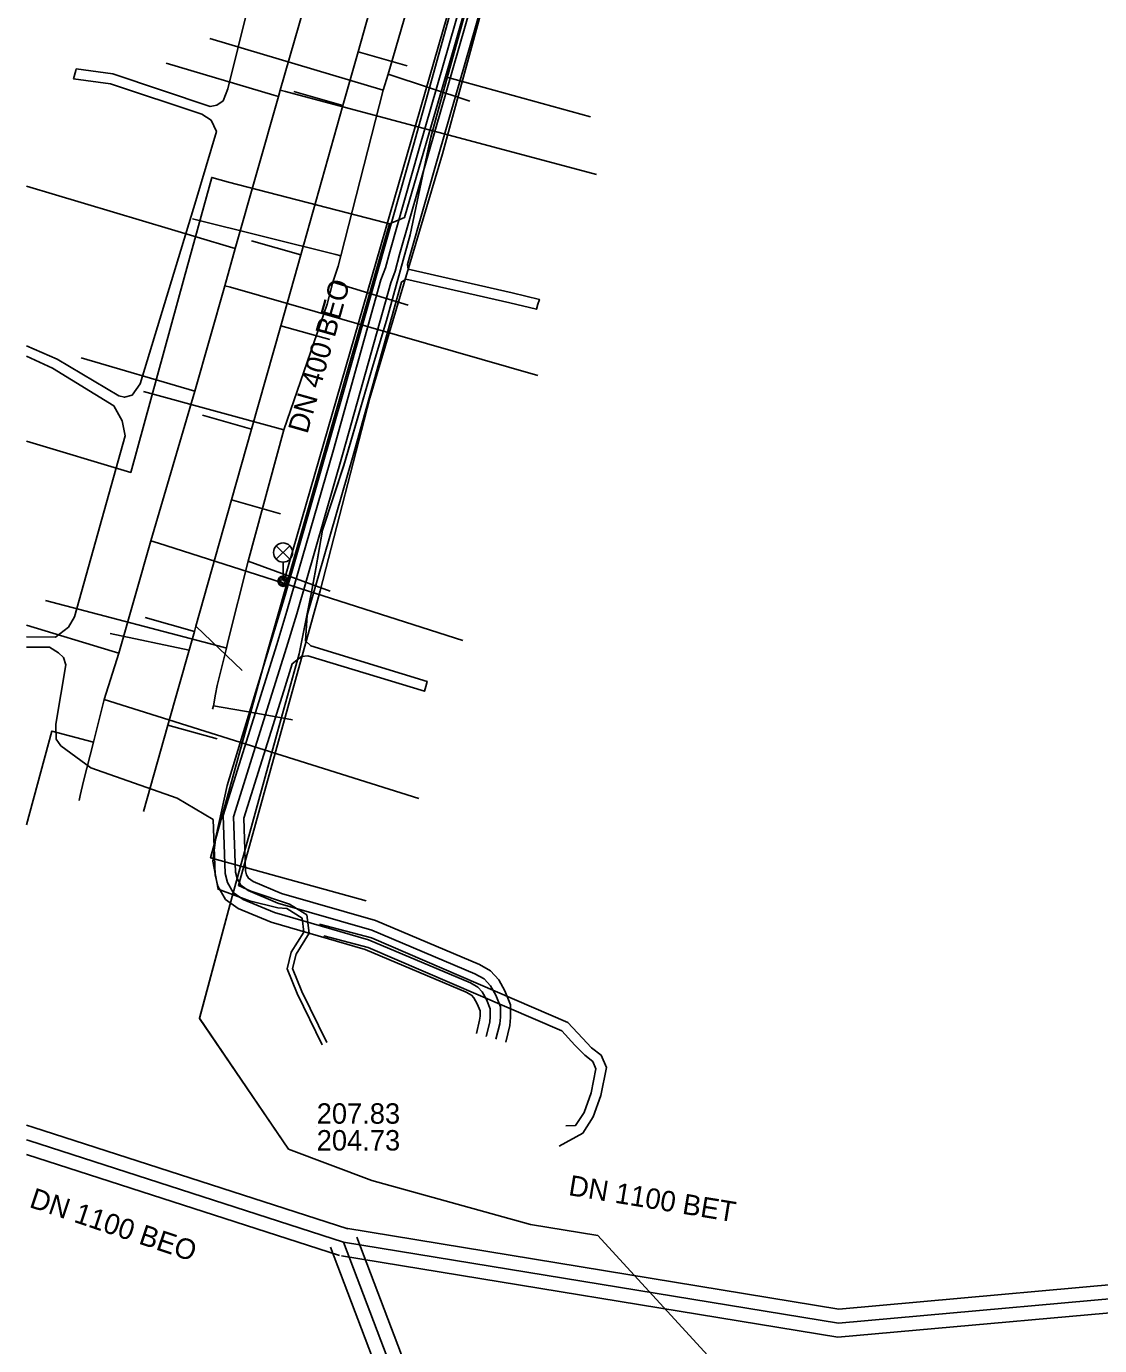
# Model space of a CAD drawing. Extents: x -595540 to -593988, y -1160850 to -1159202.
# Drawn here: x -595539.6 to -595497.5, y -1159309.6 to -1159257.9 of the extents above; entities that cross this region are included whole.
import ezdxf

# ---------------------------------------------------------------- set-up
doc = ezdxf.new("R2010")
doc.units = 0
for name, color, linetype in [('BVK-JEDNOTNA_popisy', 7, 'Continuous'), ('BVK-JEDNOTNA_trasa sítě', 7, 'Continuous'), ('BVK-JEDNOTNA_trasa sítě obvodem', 7, 'Continuous'), ('BVK-VODOVOD_trasa sítě', 7, 'Continuous'), ('CETIN_kabel podzemní', 7, 'Continuous'), ('DESTOVA_trasa neprovozované sítě', 7, 'Continuous'), ('EON-NN_kabel', 7, 'Continuous'), ('EON-SDEL_kabel', 7, 'Continuous'), ('EON-VN_kabel', 7, 'Continuous'), ('EON-VN_kabel zrušené sítě', 7, 'Continuous'), ('INNOGY-STL_trasa sítě', 7, 'Continuous'), ('JEDNOTNA_trasa neprovozované sítě', 7, 'Continuous'), ('QUANTCOM_kabel', 7, 'Continuous'), ('TSB_kabel VO', 7, 'Continuous'), ('TSB_lampy VO', 7, 'Continuous')]:
    doc.layers.add(name, color=color, linetype=linetype)

msp = doc.modelspace()

# ---------------------------------------------------------------- linework, layer by layer
at = {"layer": 'BVK-JEDNOTNA_popisy'}
msp.add_line((-595528.198, -1159301.025), (-595528.198, -1159301.025), dxfattribs=at)
at = {"layer": 'BVK-JEDNOTNA_trasa sítě'}
for p, q in [((-595539.489, -1159301.563), (-595539.58, -1159301.536)), ((-595527.141, -1159305.54), (-595539.489, -1159301.563))]:
    msp.add_line(p, q, dxfattribs=at)
for points in [[(-595534.986, -1159288.666), (-595534.029, -1159285.279), (-595533.2, -1159282.343), (-595532.993, -1159281.612), (-595532.933, -1159281.4), (-595531.536, -1159276.454), (-595530.753, -1159273.682), (-595529.609, -1159269.631), (-595528.823, -1159266.85), (-595527.17, -1159260.999), (-595526.577, -1159258.901), (-595525.194, -1159254.003), (-595524.093, -1159250.105), (-595524.009, -1159249.807), (-595522.669, -1159245.064)], [(-595495.724, -1159387.749), (-595496.13, -1159387.203), (-595527.141, -1159305.54)], [(-595493.481, -1159307.439), (-595507.743, -1159308.716), (-595527.141, -1159305.54)]]:
    msp.add_lwpolyline(points, dxfattribs=at)
at = {"layer": 'BVK-JEDNOTNA_trasa sítě obvodem'}
for p, q in [((-595539.58, -1159300.961), (-595539.331, -1159301.036)), ((-595539.32, -1159301.039), (-595526.972, -1159305.016)), ((-595539.58, -1159302.112), (-595527.31, -1159306.064))]:
    msp.add_line(p, q, dxfattribs=at)
for points in [[(-595527.052, -1159304.997), (-595507.723, -1159308.162), (-595493.53, -1159306.891)], [(-595526.627, -1159305.345), (-595495.644, -1159386.936), (-595495.283, -1159387.42)], [(-595527.655, -1159305.735), (-595496.617, -1159387.47), (-595496.165, -1159388.077)], [(-595527.23, -1159306.083), (-595507.763, -1159309.27), (-595493.432, -1159307.986)]]:
    msp.add_lwpolyline(points, dxfattribs=at)
at = {"layer": 'BVK-VODOVOD_trasa sítě'}
msp.add_line((-595532.98, -1159272.19), (-595537.435, -1159270.886), dxfattribs=at)
for points in [[(-595513.447, -1159204.13), (-595515.35, -1159210.8), (-595517.43, -1159218.05), (-595519.506, -1159225.181), (-595520.23, -1159227.71), (-595521.197, -1159231.01), (-595522.59, -1159235.92), (-595523.347, -1159238.608), (-595523.97, -1159240.71), (-595524.66, -1159243.07), (-595525.95, -1159247.56), (-595527.01, -1159251.34), (-595529.63, -1159260.4), (-595529.69, -1159260.65), (-595531.4, -1159266.6), (-595531.796, -1159268.063), (-595532.98, -1159272.19), (-595534.698, -1159278.064), (-595535.96, -1159282.465), (-595536.524, -1159284.279), (-595536.948, -1159285.95), (-595537.34, -1159287.48)], [(-595529.69, -1159260.65), (-595529.873, -1159260.595), (-595534.093, -1159259.341)], [(-595529.63, -1159260.4), (-595529.425, -1159260.453), (-595517.226, -1159263.699)], [(-595531.4, -1159266.6), (-595531.622, -1159266.537), (-595539.58, -1159264.164)], [(-595531.796, -1159268.063), (-595531.575, -1159268.124), (-595519.526, -1159271.579)], [(-595534.698, -1159278.064), (-595534.402, -1159278.154), (-595522.469, -1159281.963)], [(-595535.96, -1159282.465), (-595536.216, -1159282.385), (-595539.58, -1159281.36)], [(-595536.524, -1159284.279), (-595536.315, -1159284.344), (-595524.196, -1159288.155)], [(-595536.948, -1159285.95), (-595538.579, -1159285.512), (-595539.58, -1159289.182)], [(-595537.339, -1159287.479), (-595537.47, -1159288.04), (-595537.514, -1159288.24)]]:
    msp.add_lwpolyline(points, dxfattribs=at)
at = {"layer": 'CETIN_kabel podzemní'}
for points in [[(-595530.11, -1159286.93), (-595529.99, -1159286.5), (-595529.73, -1159285.54), (-595528.89, -1159282.49), (-595528.41, -1159280.13), (-595528.23, -1159279.15), (-595527.97, -1159277.64), (-595527.13, -1159275.1), (-595525.98, -1159271.16), (-595525.46, -1159269.43), (-595524.53, -1159266.07), (-595523.83, -1159262.71), (-595523.72, -1159262.24), (-595523.22, -1159260.38), (-595521.95, -1159255.8), (-595521.3, -1159253.66), (-595520.97, -1159252.41), (-595520.49, -1159250.55), (-595520.32, -1159250)], [(-595522.81, -1159258.71), (-595520.33, -1159250)], [(-595523.15, -1159259.88), (-595522.81, -1159258.71)], [(-595525.35, -1159265.64), (-595524.76, -1159265.39), (-595523.15, -1159259.88)], [(-595523.15, -1159259.88), (-595517.47, -1159261.44)], [(-595539.58, -1159274.16), (-595535.49, -1159275.38), (-595533.39, -1159267.75), (-595532.31, -1159263.82), (-595531.65, -1159264), (-595525.84, -1159265.51), (-595525.35, -1159265.64)], [(-595525.35, -1159265.64), (-595530.15, -1159282.49), (-595532.36, -1159290.48), (-595526.26, -1159292.16)], [(-595533.83, -1159335.44), (-595522.86, -1159328.99), (-595519.84, -1159327.4), (-595518.93, -1159327.23), (-595517.79, -1159326.11), (-595515.32, -1159325.18), (-595511.67, -1159322.84), (-595507.34, -1159320.66), (-595511.67, -1159313.41), (-595512.59, -1159310.28), (-595517.18, -1159305.28), (-595519.82, -1159304.85), (-595526.04, -1159303.13), (-595529.3, -1159301.9), (-595532.79, -1159296.77), (-595531.51, -1159292), (-595530.71, -1159289.11), (-595530.11, -1159286.93)]]:
    msp.add_lwpolyline(points, dxfattribs=at)
at = {"layer": 'DESTOVA_trasa neprovozované sítě'}
for p, q in [((-595536.29, -1159281.69), (-595533.2, -1159282.343)), ((-595531.12, -1159283.14), (-595532.933, -1159281.4))]:
    msp.add_line(p, q, dxfattribs=at)
at = {"layer": 'EON-NN_kabel'}
for points in [[(-595530.097, -1159253.964), (-595531.68, -1159260.346), (-595531.871, -1159260.821), (-595532.118, -1159260.986), (-595532.368, -1159261.035), (-595536.185, -1159259.761), (-595537.628, -1159259.566)], [(-595520.787, -1159297.706), (-595520.624, -1159297.051), (-595520.594, -1159296.74), (-595520.594, -1159296.238), (-595520.817, -1159295.688), (-595521.052, -1159295.26), (-595521.381, -1159294.907), (-595521.815, -1159294.662), (-595525.897, -1159292.934), (-595529.584, -1159291.874), (-595530.684, -1159291.415), (-595530.865, -1159291.284), (-595530.946, -1159291.146), (-595530.984, -1159290.989), (-595531.058, -1159288.933), (-595529.49, -1159283.943), (-595529.156, -1159282.876), (-595528.789, -1159282.597), (-595528.541, -1159282.562), (-595523.975, -1159283.954), (-595523.924, -1159283.772), (-595523.866, -1159283.568), (-595528.424, -1159282.179), (-595528.641, -1159281.978), (-595528.576, -1159280.969), (-595526.772, -1159274.71), (-595524.871, -1159267.918), (-595524.697, -1159267.806), (-595520.628, -1159268.732), (-595519.586, -1159268.984), (-595519.525, -1159268.784), (-595519.469, -1159268.602), (-595520.536, -1159268.342), (-595524.609, -1159267.416), (-595524.638, -1159267.229), (-595524.562, -1159266.946), (-595523.41, -1159262.903), (-595520.932, -1159254.29)], [(-595521.554, -1159297.478), (-595521.415, -1159296.915), (-595521.394, -1159296.701), (-595521.394, -1159296.394), (-595521.541, -1159296.032), (-595521.705, -1159295.732), (-595521.881, -1159295.543), (-595522.168, -1159295.382), (-595526.165, -1159293.69), (-595529.849, -1159292.63), (-595531.077, -1159292.118), (-595531.47, -1159291.835), (-595531.697, -1159291.447), (-595531.78, -1159291.098), (-595531.862, -1159288.822), (-595530.254, -1159283.703), (-595529.759, -1159282.127), (-595529.364, -1159280.812), (-595527.542, -1159274.492), (-595525.678, -1159267.831), (-595525.503, -1159267.367), (-595525.334, -1159266.732), (-595524.18, -1159262.683), (-595521.829, -1159254.513)], [(-595521.442, -1159254.616), (-595523.795, -1159262.793), (-595524.948, -1159266.839), (-595525.122, -1159267.489), (-595525.297, -1159267.955), (-595527.157, -1159274.601), (-595528.98, -1159280.925), (-595529.377, -1159282.244), (-595529.872, -1159283.823), (-595531.46, -1159288.877), (-595531.382, -1159291.044), (-595531.321, -1159291.297), (-595531.168, -1159291.559), (-595530.881, -1159291.766), (-595529.717, -1159292.252), (-595526.031, -1159293.312), (-595521.992, -1159295.022), (-595521.631, -1159295.225), (-595521.379, -1159295.496), (-595521.179, -1159295.86), (-595520.994, -1159296.316), (-595520.994, -1159296.721), (-595521.019, -1159296.983), (-595521.171, -1159297.592)], [(-595537.628, -1159259.566), (-595537.642, -1159259.626), (-595537.726, -1159259.956), (-595536.276, -1159260.152), (-595532.703, -1159261.345), (-595532.336, -1159261.58), (-595532.128, -1159262.014), (-595532.937, -1159264.732), (-595535.122, -1159271.908), (-595535.434, -1159272.345), (-595535.735, -1159272.433), (-595535.958, -1159272.372), (-595538.372, -1159270.938), (-595539.58, -1159270.418)], [(-595539.58, -1159270.821), (-595538.56, -1159271.292), (-595536.155, -1159272.769), (-595535.82, -1159273.351), (-595535.707, -1159273.948), (-595537.689, -1159281.032), (-595537.931, -1159281.439), (-595538.438, -1159281.835), (-595539.58, -1159281.82)], [(-595539.58, -1159282.221), (-595538.676, -1159282.232), (-595538.322, -1159282.442), (-595538.128, -1159282.627), (-595538.028, -1159282.922), (-595538.431, -1159285.241), (-595538.407, -1159285.833), (-595538.223, -1159286.092), (-595537.055, -1159286.96), (-595533.669, -1159288.139), (-595532.257, -1159288.983), (-595532.178, -1159291.152), (-595532.072, -1159291.598), (-595531.772, -1159292.11), (-595531.273, -1159292.469), (-595529.982, -1159293.008), (-595526.299, -1159294.068), (-595522.344, -1159295.742), (-595522.131, -1159295.861), (-595522.032, -1159295.968), (-595521.903, -1159296.204), (-595521.794, -1159296.472), (-595521.794, -1159296.681), (-595521.81, -1159296.847), (-595521.938, -1159297.363)]]:
    msp.add_lwpolyline(points, dxfattribs=at)
at = {"layer": 'EON-SDEL_kabel'}
for points in [[(-595512.59, -1159310.281), (-595517.18, -1159305.281), (-595519.82, -1159304.851), (-595526.04, -1159303.131), (-595529.3, -1159301.901), (-595532.79, -1159296.771), (-595531.51, -1159292.001), (-595530.71, -1159289.111), (-595530.11, -1159286.931), (-595529.99, -1159286.501), (-595529.73, -1159285.541), (-595528.89, -1159282.491), (-595528.41, -1159280.131), (-595528.23, -1159279.151), (-595527.97, -1159277.641), (-595527.13, -1159275.101), (-595525.98, -1159271.161), (-595525.46, -1159269.431), (-595524.53, -1159266.071), (-595523.83, -1159262.711), (-595523.72, -1159262.241), (-595523.22, -1159260.381), (-595521.95, -1159255.801)], [(-595530.11, -1159286.931), (-595529.99, -1159286.501), (-595529.73, -1159285.541), (-595528.89, -1159282.491), (-595528.41, -1159280.131), (-595528.23, -1159279.151), (-595527.97, -1159277.641), (-595527.13, -1159275.101), (-595525.98, -1159271.161), (-595525.46, -1159269.431), (-595524.53, -1159266.071), (-595523.83, -1159262.711), (-595523.72, -1159262.241), (-595523.22, -1159260.381), (-595521.95, -1159255.801)], [(-595533.83, -1159335.441), (-595522.86, -1159328.991), (-595519.84, -1159327.401), (-595518.93, -1159327.231), (-595517.79, -1159326.111), (-595515.32, -1159325.181), (-595511.67, -1159322.841), (-595507.34, -1159320.661), (-595511.67, -1159313.411), (-595512.59, -1159310.281), (-595517.18, -1159305.281), (-595519.82, -1159304.851), (-595526.04, -1159303.131), (-595529.3, -1159301.901), (-595532.79, -1159296.771), (-595531.51, -1159292.001), (-595530.71, -1159289.111), (-595530.11, -1159286.931)]]:
    msp.add_lwpolyline(points, dxfattribs=at)
at = {"layer": 'EON-VN_kabel'}
for points in [[(-595529.72, -1159292.44), (-595530.83, -1159292.17), (-595532.063, -1159291.711), (-595532.268, -1159290.611), (-595532.151, -1159289.673), (-595531.709, -1159287.652), (-595529.434, -1159280.191), (-595527.148, -1159272.227), (-595524.409, -1159262.558), (-595519.686, -1159245.606), (-595516.957, -1159235.903), (-595516.469, -1159234.366), (-595515.316, -1159233.633), (-595513.776, -1159228.223), (-595514.008, -1159226.623), (-595511.989, -1159220.27), (-595509.156, -1159210.4), (-595507.782, -1159207.962), (-595507.094, -1159206), (-595507.05, -1159205.076), (-595507.358, -1159204.695), (-595509.234, -1159204.13)], [(-595493.748, -1159209.224), (-595501.394, -1159206.88), (-595504.64, -1159206.511), (-595506.685, -1159207.439), (-595507.717, -1159208.751), (-595508.918, -1159212.287), (-595511.149, -1159220.089), (-595513.119, -1159226.611), (-595513.584, -1159228.277), (-595515.124, -1159233.687), (-595515.375, -1159234.623), (-595517.233, -1159241.222), (-595520.405, -1159252.393), (-595523.26, -1159262.89), (-595526.115, -1159272.466), (-595528.066, -1159280.014), (-595531.27, -1159291.57), (-595530.78, -1159291.79)], [(-595530.78, -1159291.79), (-595529.267, -1159292.295), (-595528.587, -1159292.72), (-595528.496, -1159293.432), (-595529.007, -1159294.259), (-595529.145, -1159294.813), (-595528.779, -1159295.719), (-595527.8, -1159297.716)], [(-595529.72, -1159292.44), (-595529.373, -1159292.465), (-595528.773, -1159292.84), (-595528.704, -1159293.388), (-595529.193, -1159294.181), (-595529.355, -1159294.827), (-595528.961, -1159295.801), (-595527.98, -1159297.804)]]:
    msp.add_lwpolyline(points, dxfattribs=at)
at = {"layer": 'EON-VN_kabel zrušené sítě'}
for points in [[(-595528.085, -1159293.077), (-595526.047, -1159293.615), (-595518.358, -1159296.928), (-595517.782, -1159297.543), (-595517.422, -1159297.921), (-595517.05, -1159298.212), (-595516.839, -1159298.704), (-595517.057, -1159299.796), (-595517.353, -1159300.637), (-595517.77, -1159301.272), (-595518.688, -1159301.776)], [(-595518.433, -1159300.977), (-595518.05, -1159300.969), (-595517.714, -1159300.458), (-595517.444, -1159299.69), (-595517.256, -1159298.747), (-595517.377, -1159298.464), (-595517.691, -1159298.218), (-595518.073, -1159297.818), (-595518.593, -1159297.262), (-595526.178, -1159293.994), (-595527.917, -1159293.535)]]:
    msp.add_lwpolyline(points, dxfattribs=at)
at = {"layer": 'INNOGY-STL_trasa sítě'}
for points in [[(-595524.07, -1159255.23), (-595525.39, -1159259.77), (-595525.59, -1159260.4), (-595527.249, -1159266.894), (-595527.35, -1159267.29), (-595527.57, -1159267.92), (-595527.79, -1159268.78), (-595529.49, -1159273.71), (-595530.89, -1159278.86), (-595531.678, -1159282.02), (-595531.739, -1159282.263), (-595532.103, -1159283.722), (-595532.104, -1159283.727), (-595532.16, -1159284.07), (-595532.25, -1159284.52), (-595532.28, -1159284.65)], [(-595525.59, -1159260.4), (-595532.39, -1159258.38)], [(-595525.39, -1159259.77), (-595522.2, -1159260.83)], [(-595533.07, -1159265.44), (-595527.45, -1159266.84), (-595527.249, -1159266.894)], [(-595527.57, -1159267.92), (-595524.61, -1159268.83)], [(-595529.49, -1159273.71), (-595534.99, -1159272.21)], [(-595530.89, -1159278.86), (-595527.67, -1159280.03)], [(-595538.83, -1159280.4), (-595531.86, -1159282.23), (-595531.739, -1159282.263)], [(-595532.25, -1159284.52), (-595530.651, -1159284.804), (-595529.15, -1159285.07)]]:
    msp.add_lwpolyline(points, dxfattribs=at)
at = {"layer": 'JEDNOTNA_trasa neprovozované sítě'}
for p, q in [((-595524.652, -1159259.445), (-595526.577, -1159258.901)), ((-595529.095, -1159260.455), (-595527.17, -1159260.999)), ((-595530.748, -1159266.306), (-595528.823, -1159266.85)), ((-595527.684, -1159270.175), (-595529.609, -1159269.631)), ((-595532.678, -1159273.138), (-595530.753, -1159273.682)), ((-595529.611, -1159276.998), (-595531.536, -1159276.454)), ((-595534.917, -1159281.067), (-595532.993, -1159281.612)), ((-595532.104, -1159285.823), (-595534.029, -1159285.279))]:
    msp.add_line(p, q, dxfattribs=at)
at = {"layer": 'QUANTCOM_kabel'}
for points in [[(-595530.11, -1159286.93), (-595529.99, -1159286.5), (-595529.73, -1159285.54), (-595528.89, -1159282.49), (-595528.41, -1159280.13), (-595528.23, -1159279.15), (-595527.97, -1159277.64), (-595527.13, -1159275.1), (-595525.98, -1159271.16), (-595525.46, -1159269.43), (-595524.53, -1159266.07), (-595523.83, -1159262.71), (-595523.72, -1159262.24), (-595523.22, -1159260.38), (-595521.95, -1159255.8)], [(-595533.83, -1159335.44), (-595522.86, -1159328.99), (-595519.84, -1159327.4), (-595518.93, -1159327.23), (-595517.79, -1159326.11), (-595515.32, -1159325.18), (-595511.67, -1159322.84), (-595507.34, -1159320.66), (-595511.67, -1159313.41), (-595512.59, -1159310.28), (-595517.18, -1159305.28), (-595519.82, -1159304.85), (-595526.04, -1159303.13), (-595529.3, -1159301.9), (-595532.79, -1159296.77), (-595531.51, -1159292), (-595530.71, -1159289.11), (-595530.11, -1159286.93)]]:
    msp.add_lwpolyline(points, dxfattribs=at)
at = {"layer": 'TSB_kabel VO'}
msp.add_lwpolyline([(-595513.075, -1159222.725), (-595521.875, -1159253.322), (-595529.488, -1159279.659)], dxfattribs=at)
at = {"layer": 'TSB_lampy VO'}
for p, q in [((-595529.782, -1159278.784), (-595529.252, -1159278.254)), ((-595529.782, -1159278.254), (-595529.252, -1159278.784)), ((-595529.782, -1159278.784), (-595529.252, -1159278.254)), ((-595529.782, -1159278.254), (-595529.252, -1159278.784)), ((-595529.517, -1159278.894), (-595529.517, -1159279.644)), ((-595529.517, -1159278.894), (-595529.517, -1159279.644))]:
    msp.add_line(p, q, dxfattribs=at)
for centre, radius in [((-595529.517, -1159278.519), 0.375), ((-595529.517, -1159278.519), 0.375), ((-595529.517, -1159279.644), 0.2), ((-595529.517, -1159279.644), 0.2), ((-595529.517, -1159279.644), 0.145), ((-595529.517, -1159279.644), 0.145), ((-595529.517, -1159279.644), 0.0876), ((-595529.517, -1159279.644), 0.0876)]:
    msp.add_circle(centre, radius, dxfattribs=at)

# ---------------------------------------------------------------- texts
at = {"layer": 'BVK-JEDNOTNA_popisy'}
for s, rotation, p in [('DN 400 BEO', 74.198, (-595528.565, -1159273.898)), ('DN 1100 BET', 350.7016, (-595518.357, -1159303.695)), ('DN 1100 BEO', 341.4814, (-595539.503, -1159304.155))]:
    msp.add_text(s, height=0.8, rotation=rotation, dxfattribs=at).set_placement(p)
for s, p in [('207.83', (-595528.198, -1159300.9)), ('204.73', (-595528.198, -1159301.95))]:
    msp.add_text(s, height=0.8, dxfattribs=at).set_placement(p)

doc.saveas('drawing.dxf')
